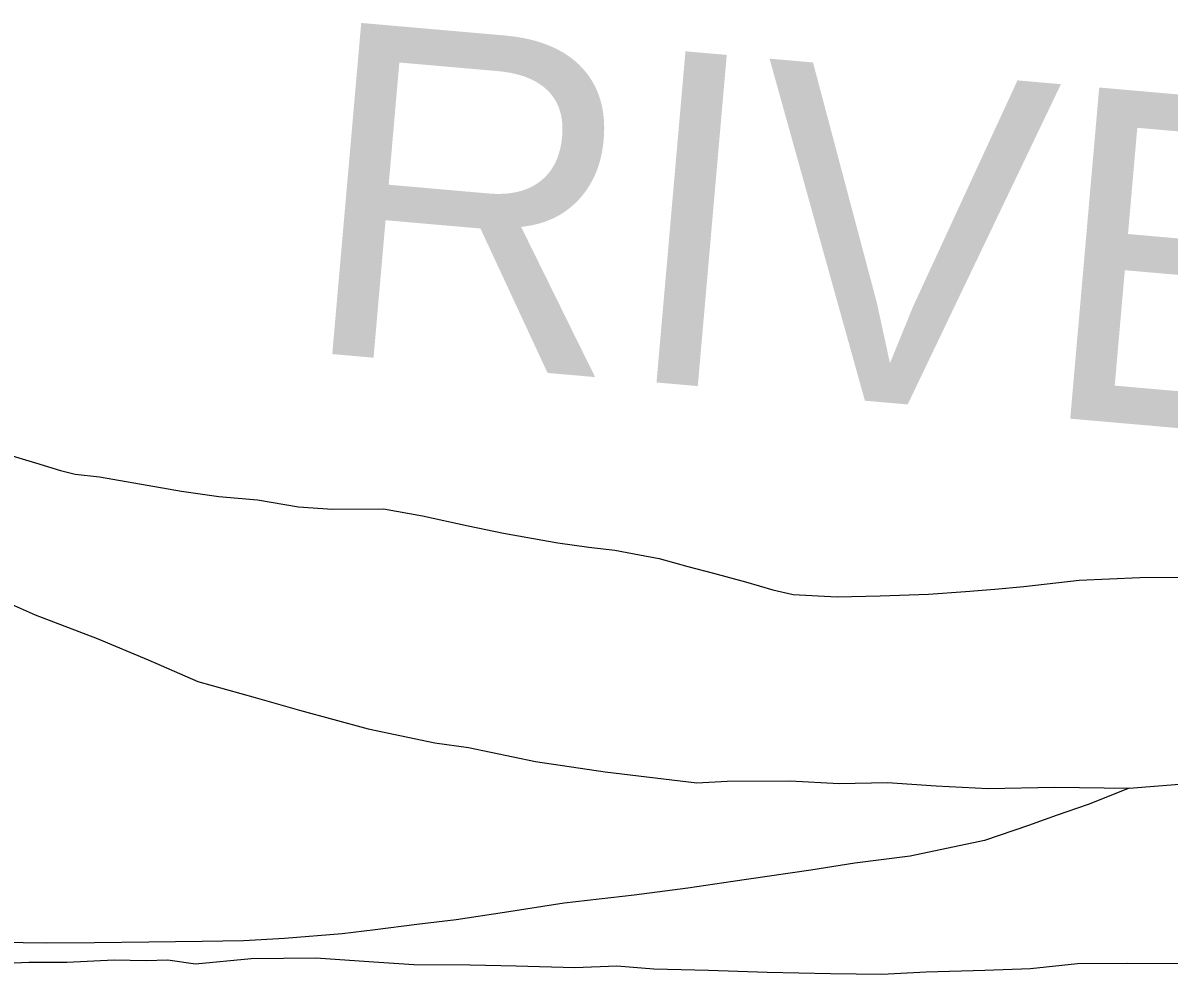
# Model space of a CAD drawing. Extents: x 1374139 to 1377472, y 1168351 to 1170484.
# Drawn here: x 1374873.58 to 1374895.43, y 1169857.91 to 1169876.04 of the extents above; entities that cross this region are included whole.
import ezdxf

# ---------------------------------------------------------------- set-up
doc = ezdxf.new("R2010")
doc.units = 0
doc.layers.add('Default', color=7, linetype='Continuous')

msp = doc.modelspace()

# ---------------------------------------------------------------- linework, layer by layer
at = {"layer": 'Default'}
for points in [[(1374873.31, 1169867.805), (1374873.819, 1169867.656), (1374874.299, 1169867.507), (1374874.579, 1169867.438), (1374875.038, 1169867.389), (1374876.607, 1169867.112), (1374877.316, 1169867.013), (1374878.056, 1169866.945), (1374878.835, 1169866.816), (1374879.484, 1169866.767), (1374880.453, 1169866.779), (1374881.202, 1169866.641), (1374882.072, 1169866.453), (1374882.741, 1169866.314), (1374883.78, 1169866.126), (1374884.37, 1169866.047), (1374884.869, 1169865.988), (1374885.339, 1169865.899), (1374885.709, 1169865.83), (1374886.258, 1169865.68), (1374886.748, 1169865.551), (1374887.358, 1169865.382), (1374887.877, 1169865.233), (1374888.267, 1169865.144), (1374889.106, 1169865.096), (1374889.925, 1169865.118), (1374890.844, 1169865.15), (1374891.553, 1169865.201), (1374892.112, 1169865.242), (1374892.661, 1169865.294), (1374893.719, 1169865.416), (1374894.878, 1169865.469), (1374895.816, 1169865.471)], [(1374873.31, 1169867.805), (1374873.819, 1169867.656), (1374874.299, 1169867.507), (1374874.579, 1169867.438), (1374875.038, 1169867.389), (1374876.607, 1169867.112), (1374877.316, 1169867.013), (1374878.056, 1169866.945), (1374878.835, 1169866.816), (1374879.484, 1169866.767), (1374880.453, 1169866.779), (1374881.202, 1169866.641), (1374882.072, 1169866.453), (1374882.741, 1169866.314), (1374883.78, 1169866.126), (1374884.37, 1169866.047), (1374884.869, 1169865.988), (1374885.339, 1169865.899), (1374885.709, 1169865.83), (1374886.258, 1169865.68), (1374886.748, 1169865.551), (1374887.358, 1169865.382), (1374887.877, 1169865.233), (1374888.267, 1169865.144), (1374889.106, 1169865.096), (1374889.925, 1169865.118), (1374890.844, 1169865.15), (1374891.553, 1169865.201), (1374892.112, 1169865.242), (1374892.661, 1169865.294), (1374893.719, 1169865.416), (1374894.878, 1169865.469), (1374895.816, 1169865.471)], [(1374873.31, 1169867.805), (1374873.819, 1169867.656), (1374874.299, 1169867.507), (1374874.579, 1169867.438), (1374875.038, 1169867.389), (1374876.607, 1169867.112), (1374877.316, 1169867.013), (1374878.056, 1169866.945), (1374878.835, 1169866.816), (1374879.484, 1169866.767), (1374880.453, 1169866.779), (1374881.202, 1169866.641), (1374882.072, 1169866.453), (1374882.741, 1169866.314), (1374883.78, 1169866.126), (1374884.37, 1169866.047), (1374884.869, 1169865.988), (1374885.339, 1169865.899), (1374885.709, 1169865.83), (1374886.258, 1169865.68), (1374886.748, 1169865.551), (1374887.358, 1169865.382), (1374887.877, 1169865.233), (1374888.267, 1169865.144), (1374889.106, 1169865.096), (1374889.925, 1169865.118), (1374890.844, 1169865.15), (1374891.553, 1169865.201), (1374892.112, 1169865.242), (1374892.661, 1169865.294), (1374893.719, 1169865.416), (1374894.878, 1169865.469), (1374895.816, 1169865.471)], [(1374873.007, 1169865.111), (1374873.817, 1169864.753), (1374874.997, 1169864.305), (1374875.967, 1169863.896), (1374876.917, 1169863.488), (1374878.006, 1169863.18), (1374878.856, 1169862.941), (1374880.165, 1169862.584), (1374881.434, 1169862.316), (1374882.073, 1169862.227), (1374883.352, 1169861.96), (1374884.681, 1169861.762), (1374886.429, 1169861.556), (1374887.009, 1169861.587), (1374888.207, 1169861.589), (1374889.146, 1169861.541), (1374890.065, 1169861.563), (1374890.994, 1169861.495), (1374891.983, 1169861.447), (1374893.251, 1169861.47), (1374894.669, 1169861.453)], [(1374873.007, 1169865.111), (1374873.817, 1169864.753), (1374874.997, 1169864.305), (1374875.967, 1169863.896), (1374876.917, 1169863.488), (1374878.006, 1169863.18), (1374878.856, 1169862.941), (1374880.165, 1169862.584), (1374881.434, 1169862.316), (1374882.073, 1169862.227), (1374883.352, 1169861.96), (1374884.681, 1169861.762), (1374886.429, 1169861.556), (1374887.009, 1169861.587), (1374888.207, 1169861.589), (1374889.146, 1169861.541), (1374890.065, 1169861.563), (1374890.994, 1169861.495), (1374891.983, 1169861.447), (1374893.251, 1169861.47), (1374894.669, 1169861.453)], [(1374894.669, 1169861.453), (1374895.947, 1169861.556), (1374896.636, 1169861.517), (1374897.275, 1169861.539), (1374898.044, 1169861.601), (1374898.743, 1169861.632), (1374899.532, 1169861.594), (1374900.481, 1169861.586), (1374901.39, 1169861.608), (1374902.328, 1169861.64), (1374902.997, 1169861.681), (1374904.375, 1169861.734), (1374905.444, 1169861.797), (1374908.889, 1169861.954), (1374909.712, 1169861.984)], [(1374894.669, 1169861.453), (1374895.947, 1169861.556)], [(1374894.669, 1169861.453), (1374893.891, 1169861.141), (1374893.302, 1169860.94), (1374893.053, 1169860.849), (1374892.753, 1169860.738), (1374891.915, 1169860.456), (1374890.498, 1169860.153), (1374889.44, 1169860.02), (1374888.601, 1169859.888), (1374887.773, 1169859.766), (1374887.114, 1169859.675), (1374886.255, 1169859.543), (1374885.237, 1169859.41), (1374883.899, 1169859.257), (1374882.761, 1169859.085), (1374881.843, 1169858.943), (1374881.094, 1169858.851), (1374880.295, 1169858.749), (1374879.666, 1169858.678), (1374878.568, 1169858.585), (1374877.789, 1169858.543), (1374877, 1169858.532), (1374875.982, 1169858.519), (1374874.943, 1169858.507), (1374874.034, 1169858.495), (1374873.125, 1169858.513)], [(1374894.669, 1169861.453), (1374893.891, 1169861.141), (1374893.302, 1169860.94), (1374893.053, 1169860.849), (1374892.753, 1169860.738), (1374891.915, 1169860.456), (1374890.498, 1169860.153), (1374889.44, 1169860.02), (1374888.601, 1169859.888), (1374887.773, 1169859.766), (1374887.114, 1169859.675), (1374886.255, 1169859.543), (1374885.237, 1169859.41), (1374883.899, 1169859.257), (1374882.761, 1169859.085), (1374881.843, 1169858.943), (1374881.094, 1169858.851), (1374880.295, 1169858.749), (1374879.666, 1169858.678), (1374878.568, 1169858.585), (1374877.789, 1169858.543), (1374877, 1169858.532), (1374875.982, 1169858.519), (1374874.943, 1169858.507), (1374874.034, 1169858.495), (1374873.125, 1169858.513)], [(1374894.669, 1169861.453), (1374893.891, 1169861.141), (1374893.302, 1169860.94), (1374893.053, 1169860.849), (1374892.753, 1169860.738), (1374891.915, 1169860.456), (1374890.498, 1169860.153), (1374889.44, 1169860.02), (1374888.601, 1169859.888), (1374887.773, 1169859.766), (1374887.114, 1169859.675), (1374886.255, 1169859.543), (1374885.237, 1169859.41), (1374883.899, 1169859.257), (1374882.761, 1169859.085), (1374881.843, 1169858.943), (1374881.094, 1169858.851), (1374880.295, 1169858.749), (1374879.666, 1169858.678), (1374878.568, 1169858.585), (1374877.789, 1169858.543), (1374877, 1169858.532), (1374875.982, 1169858.519), (1374874.943, 1169858.507), (1374874.034, 1169858.495), (1374873.125, 1169858.513)], [(1374872.987, 1169858.103), (1374873.696, 1169858.134), (1374874.415, 1169858.136), (1374875.323, 1169858.178), (1374875.933, 1169858.169), (1374876.342, 1169858.18), (1374876.872, 1169858.101), (1374877.93, 1169858.203), (1374879.168, 1169858.216), (1374880.177, 1169858.148), (1374881.036, 1169858.09), (1374882.105, 1169858.082), (1374882.984, 1169858.064), (1374884.102, 1169858.036), (1374884.901, 1169858.068), (1374885.61, 1169858.009), (1374886.649, 1169857.982), (1374887.768, 1169857.944), (1374888.976, 1169857.917), (1374889.955, 1169857.909), (1374890.804, 1169857.95), (1374891.922, 1169857.983), (1374892.791, 1169858.015), (1374893.689, 1169858.107), (1374894.648, 1169858.119), (1374895.857, 1169858.111)], [(1374872.987, 1169858.103), (1374873.696, 1169858.134), (1374874.415, 1169858.136), (1374875.323, 1169858.178), (1374875.933, 1169858.169), (1374876.342, 1169858.18), (1374876.872, 1169858.101), (1374877.93, 1169858.203), (1374879.168, 1169858.216), (1374880.177, 1169858.148), (1374881.036, 1169858.09), (1374882.105, 1169858.082), (1374882.984, 1169858.064), (1374884.102, 1169858.036), (1374884.901, 1169858.068), (1374885.61, 1169858.009), (1374886.649, 1169857.982), (1374887.768, 1169857.944), (1374888.976, 1169857.917), (1374889.955, 1169857.909), (1374890.804, 1169857.95), (1374891.922, 1169857.983), (1374892.791, 1169858.015), (1374893.689, 1169858.107), (1374894.648, 1169858.119), (1374895.857, 1169858.111)], [(1374872.987, 1169858.103), (1374873.696, 1169858.134), (1374874.415, 1169858.136), (1374875.323, 1169858.178), (1374875.933, 1169858.169), (1374876.342, 1169858.18), (1374876.872, 1169858.101), (1374877.93, 1169858.203), (1374879.168, 1169858.216), (1374880.177, 1169858.148), (1374881.036, 1169858.09), (1374882.105, 1169858.082), (1374882.984, 1169858.064), (1374884.102, 1169858.036), (1374884.901, 1169858.068), (1374885.61, 1169858.009), (1374886.649, 1169857.982), (1374887.768, 1169857.944), (1374888.976, 1169857.917), (1374889.955, 1169857.909), (1374890.804, 1169857.95), (1374891.922, 1169857.983), (1374892.791, 1169858.015), (1374893.689, 1169858.107), (1374894.648, 1169858.119), (1374895.857, 1169858.111)]]:
    msp.add_lwpolyline(points, dxfattribs=at)

# ---------------------------------------------------------------- texts
msp.add_text('RIVER', height=6.336, rotation=355, dxfattribs=at).set_placement((1374878.786, 1169869.786))

doc.saveas('drawing.dxf')
